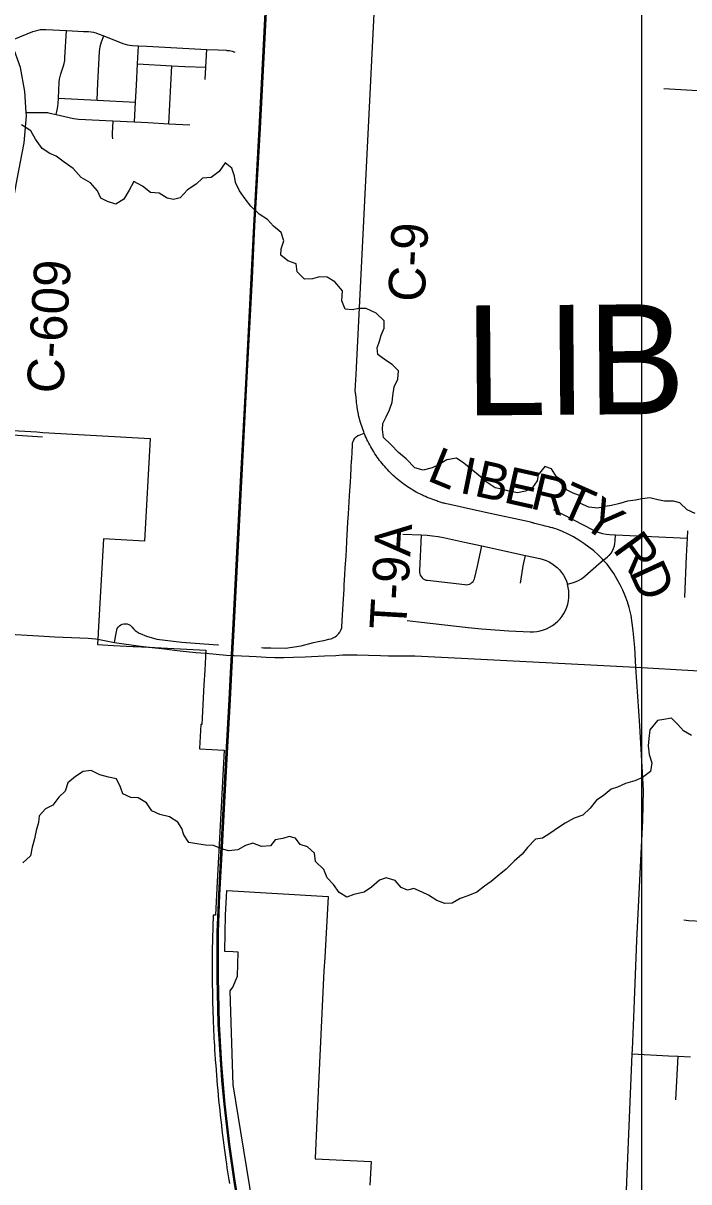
# Model space of a CAD drawing. Extents: x 114604 to 551442, y 316898 to 567001.
# Drawn here: x 179238 to 184690, y 467566 to 477053 of the extents above; entities that cross this region are included whole.
import ezdxf

# ---------------------------------------------------------------- set-up
doc = ezdxf.new("R2010")
doc.units = 0
for name, color, linetype in [('GE_P_Alignment_1000_Bearings', 7, 'Continuous'), ('GE_P_Alignment_1000_Cardinal_Points', 7, 'Continuous'), ('GE_P_Alignment_100_Stations', 7, 'Continuous'), ('GE_P_Alignment_500_Bearings', 7, 'Continuous'), ('GE_P_Alignment_500_Stations', 7, 'Continuous'), ('PM_P_Cells', 7, 'Continuous'), ('PM_P_CL_Double_Solid', 7, 'Continuous'), ('PM_P_Crosswalk', 7, 'Continuous')]:
    doc.layers.add(name, color=color, linetype=linetype)

msp = doc.modelspace()

# ---------------------------------------------------------------- linework, layer by layer
at = {"layer": 'GE_P_Alignment_1000_Bearings'}
for points in [[(181018.7, 467253.4), (180964.8, 467569.5), (180921.9, 467871.5), (180883.5, 468201), (180865.6, 468396.7), (180856, 468527.5), (180835.6, 468857.1), (180827.3, 469241), (180827.9, 469608.9), (180839.8, 469916), (180857.7, 470254.3), (180876.9, 470620.7), (180899, 471028.6), (180925.3, 471512.4), (180936.2, 471733.2), (180957.6, 472137.1), (180994.1, 472828.4), (181021.6, 473351.4), (181063.5, 474153.8), (181105.4, 474966.5), (181126.6, 475393.1), (181171.7, 476190.9), (181215.7, 477038), (181272.9, 478109)], [(181028.6, 467255.3), (180974.7, 467571.1), (180931.8, 467872.8), (180893.4, 468202), (180875.6, 468397.5), (180866.1, 468528.2), (180845.7, 468857.5), (180837.4, 469241.1), (180837.9, 469608.7), (180849.8, 469915.6), (180867.7, 470253.8), (180887, 470620.2), (180909.1, 471028.1), (180935.3, 471511.9), (180946.2, 471732.7), (180967.6, 472136.6), (181004.1, 472827.9), (181031.6, 473350.9), (181073.6, 474153.3), (181115.5, 474966), (181136.6, 475392.6), (181181.8, 476190.4), (181225.7, 477037.5), (181283, 478108.5)]]:
    msp.add_lwpolyline(points, dxfattribs=at)
at = {"layer": 'GE_P_Alignment_1000_Cardinal_Points'}
for p, q in [((180430.1, 476230.3), (180454.5, 476704.7)), ((180561.9, 476699.7), (180733.8, 476691.7)), ((184483.8, 476517.6), (185140.7, 476480)), ((179024.2, 473689.5), (179395.6, 473667.4)), ((184678.5, 472837.1), (184681.4, 472897)), ((184583.5, 468237.1), (184602.5, 468594.5))]:
    msp.add_line(p, q, dxfattribs=at)
for points in [[(179137.1, 476910.9), (179164, 476921.5), (179210, 476940.2), (179318.2, 476984), (179338.7, 476991.3), (179359.8, 476996.7), (179381.3, 477000.4), (179403, 477002.1), (179424.8, 477001.9), (179592.2, 476993.3), (179732, 476986.1), (179774, 476984), (179794.2, 476982.1), (179814.2, 476978.6), (179833.9, 476973.5), (179853, 476966.8), (179899.9, 476948.3), (180053.5, 476887.6), (180072.7, 476880.9), (180092.3, 476875.8), (180112.3, 476872.3), (180132.6, 476870.4), (180182.5, 476867.9), (180250.3, 476864.4)], [(179508.7, 476305.4), (179519.5, 476354.2), (179523.1, 476374.7), (179525.1, 476395.5), (179527.2, 476437.9), (179534.1, 476571.3), (179536.2, 476593.6), (179540.4, 476615.7), (179546.5, 476637.2), (179568.2, 476702.7), (179574.3, 476724.3), (179578.5, 476746.3), (179580.6, 476768.6), (179592.2, 476993.3)], [(179843.1, 476421.7), (179850.3, 476561.5), (179863.7, 476821.2), (179865.5, 476841.4), (179869, 476861.4), (179874.2, 476881), (179880.8, 476900.2), (179899.9, 476948.3)], [(180150.5, 476244.7), (180158.7, 476405.5), (180165.9, 476545.3), (180174.8, 476719), (180182.5, 476867.9)], [(180250.3, 476864.4), (180740.9, 476838.4), (180834.6, 476834.3), (180899.5, 476831), (180906.5, 476830.6), (180927.6, 476828.3), (180948.4, 476823.3), (180971.1, 476816.4)], [(180729, 476592.5), (180733.8, 476691.7), (180740.9, 476838.4)], [(180174.8, 476719), (180454.5, 476704.7), (180561.9, 476699.7)], [(179527.2, 476437.9), (179843.1, 476421.7), (180158.7, 476405.5)], [(179263.4, 476321.7), (179295.4, 476322.1), (179398.9, 476323.1), (179417.9, 476322.6), (179436.7, 476320.6), (179455.4, 476317.2), (179508.7, 476305.4), (179651.3, 476273.8), (179671.8, 476270.2), (179692.5, 476268.2), (179972.7, 476253.8), (180150.5, 476244.7), (180257.7, 476239.2), (180430.1, 476230.3), (180601.9, 476221.5)], [(179972.7, 476253.8), (179967.3, 476149), (179967.5, 476127.6), (179970.3, 476106.5)], [(181188.9, 471940), (181205.2, 471939), (181265.4, 471937.3), (181385.5, 471935.8), (181513.7, 471955.5), (181615.2, 471981.7), (181666.5, 471992.1), (181699.9, 471998.8), (181741.7, 472008.8), (181760.1, 472012.9), (181777.3, 472019.5), (181793.5, 472028.5), (181808.2, 472039.7), (181821.2, 472052.9), (181832.2, 472067.7), (181840.9, 472084), (181847.3, 472101.4), (181848.5, 472106.2), (181853, 472208.1), (181860.6, 472335.7), (181866.7, 472418.3), (181868.2, 472453.5), (181872.6, 472537.4), (181875.7, 472590.3), (181882.1, 472690.8), (181885, 472740.5), (181889.6, 472812.8), (181898.2, 472966.9), (181903.5, 473036.2), (181908.6, 473134.2), (181911.4, 473182.4), (181914.1, 473223.2), (181918.3, 473293.7), (181921, 473345.2), (181924.4, 473413.5), (181928, 473473.1), (181928.4, 473480.3), (181932.1, 473545.2), (181934.5, 473593.7), (181935.4, 473608.3), (181936.3, 473616.6), (181937.9, 473622.2), (181939.4, 473627.7), (181946, 473642.2), (181955, 473655.2), (181966.2, 473666.5), (181979.1, 473675.7), (181988.5, 473680.5), (182030.8, 473696.9)], [(183581.9, 473072.1), (183904.3, 472903.7), (183929.9, 472891.8), (183956.4, 472882.1), (183983.6, 472874.7), (184011.4, 472869.7), (184039.5, 472867.2), (184089.4, 472864.8), (184678.5, 472837.1)], [(182347, 472869.5), (182496.8, 472862.4), (182546.8, 472860.1), (182591.7, 472856.7), (182636.4, 472850.8), (182680.6, 472842.4), (182853.5, 472804.5), (182995.1, 472773.4), (183351.6, 472695.1), (183469.8, 472669.2), (183495.8, 472662.3), (183521.1, 472653.1), (183545.4, 472641.7), (183568.7, 472628.1), (183590.7, 472612.6), (183611.2, 472595.2), (183630, 472576), (183647.1, 472555.2), (183662.3, 472533), (183675.5, 472509.5), (183686.5, 472485), (183695.3, 472459.6)], [(182496.8, 472862.4), (182483, 472569.2), (182483.5, 472556.7), (182486, 472544.4), (182490.5, 472532.8), (182497, 472522), (182505.1, 472512.5), (182514.6, 472504.4), (182525.4, 472498.1), (182537.1, 472493.6), (182549.4, 472491.2), (182856.5, 472455.9), (182868.7, 472455.5), (182880.8, 472457.1), (182892.5, 472460.7), (182903.5, 472466.1), (182913.4, 472473.2), (182922.1, 472481.8), (182929.2, 472491.7), (182934.7, 472502.7), (182938.3, 472514.4), (182958.6, 472607.2), (182995.1, 472773.4)], [(183695.3, 472459.6), (183745.5, 472474.5), (183765.9, 472481.5), (183785.6, 472490.3), (183804.5, 472500.7), (183822.4, 472512.7), (183839.2, 472526.2), (183952.3, 472625.4), (183952.5, 472625.7), (183988.8, 472657.5), (184007.1, 472668.9), (184023.9, 472682.3), (184034.8, 472693.2), (184039.1, 472697.5), (184052.5, 472714.4), (184063.9, 472732.7), (184073.2, 472752.1), (184080.2, 472772.5), (184084.8, 472793.5), (184087.1, 472814.9), (184089.4, 472864.8)], [(184655.6, 472350.9), (184671.6, 472690.2), (184678.5, 472837.1)], [(183310.9, 472467.9), (183329.3, 472590.5), (183333, 472610.2), (183351.6, 472695.1)], [(182384, 472162.9), (182475.9, 472152.3), (182881.2, 472105.9), (182992.6, 472094.3), (183104.3, 472085.3), (183216.1, 472078.8), (183390.6, 472070.6), (183418.1, 472070.6), (183445.5, 472073), (183472.6, 472077.9), (183499.1, 472085.3), (183524.8, 472095), (183549.5, 472107), (183573.1, 472121.2), (183595.2, 472137.5), (183615.8, 472155.8), (183634.7, 472175.8), (183651.6, 472197.4), (183666.5, 472220.5), (183679.3, 472244.9), (183689.8, 472270.3), (183698, 472296.6), (183703.7, 472323.5), (183707, 472350.8), (183707.8, 472378.2), (183706.1, 472405.7), (183701.9, 472432.9), (183695.3, 472459.6)], [(179984.9, 471982.2), (180001.7, 472071.2), (180004, 472083.1), (180009.1, 472095.9), (180016.4, 472107.6), (180025.9, 472117.7), (180037.1, 472125.7), (180049.6, 472131.6), (180063, 472134.9), (180073.3, 472135.7), (180076.7, 472135.7), (180090.4, 472133.8), (180103.5, 472129.4), (180115.5, 472122.6), (180126, 472113.6), (180131.3, 472107.5), (180142.2, 472093.3), (180155.9, 472079.8), (180171.4, 472068.4), (180188.3, 472059.3), (180196.3, 472056), (180248.8, 472033.5), (180333.1, 472008.7), (180537.6, 471985.4), (180719.1, 471970.4), (180831.9, 471963.3), (180838.9, 471962.9)], [(184650, 469710.7), (184687.5, 469706.1), (184910.5, 469695.7), (185088.8, 469687.5), (185420.8, 469672), (185718.1, 469658.2), (185851.2, 469652), (185947.8, 469647.5), (185985.9, 469640.5), (186007.3, 469632.2), (186032.2, 469617.8), (186049, 469604.4)], [(184226.2, 468613), (184523.7, 468598.4), (184602.5, 468594.5), (184702.4, 468589.6)]]:
    msp.add_lwpolyline(points, dxfattribs=at)
at = {"layer": 'GE_P_Alignment_100_Stations'}
for points in [[(179153, 473717.6), (179350.8, 473705.7), (179399.8, 473702.7), (180277.8, 473653.1), (180230.8, 472811.3), (179896.9, 472831.8), (179853.4, 472065), (179852.9, 472056), (179847.7, 471965.2), (179977.6, 471958.2), (180139, 471950.2), (180153.9, 471949.4), (180208.3, 471946.6), (180264.9, 471943.7), (180733.2, 471919.1), (180724.7, 471756.6), (180718.3, 471634), (180701.3, 471310.2), (180693.3, 471310.6), (180683.2, 471114.7), (180683, 471110.8), (180884.9, 471100), (180843.7, 470327.2), (180825.3, 469971.3), (180813.9, 469749.7), (180793.9, 469750.2), (180785.4, 469459.4), (180785.1, 469447.4), (180784.7, 469249.8), (180787.9, 469052.3), (180789.3, 469018.2), (180790.1, 468993.2), (180790.9, 468968.2), (180791.8, 468942.9), (180792.8, 468913.9), (180793.8, 468890.4), (180794.7, 468866.9), (180796.1, 468834.5), (180797.6, 468802.1), (180799.2, 468769.8), (180800.8, 468740.4), (180802.4, 468711.1), (180804, 468681.7), (180806.3, 468644.9), (180808.6, 468608.1), (180811.1, 468571.2), (180813.6, 468534.4), (180814.6, 468521), (180817.7, 468480), (180820.9, 468439), (180824.2, 468398.1), (180827.7, 468357.1), (180831.4, 468316.2), (180835.2, 468275.3), (180839.1, 468234.4), (180843.2, 468193.5), (180847.4, 468152.6), (180851.8, 468111.8), (180856.4, 468070.9), (180861, 468030.1), (180865.9, 467989.3), (180870.9, 467948.5), (180876, 467907.8), (180881.2, 467867), (180886.7, 467826.3), (180892.2, 467785.6), (180898, 467744.9), (180902.6, 467712.7), (180907.3, 467680.5), (180912.1, 467648.3), (180917.1, 467615.8), (180922.1, 467583.4), (180927.2, 467551)], [(181213.8, 466789.3), (181020.1, 467974.7), (180959.6, 468344.7), (180958.7, 468356.8), (180934.3, 469130.6), (180955.3, 469160.7), (180993.8, 469248.6), (180999.8, 469445.4), (180958.8, 469447.8), (180889.4, 469451.9), (180889.5, 469455.7), (180894.3, 469748), (180905, 469951.6), (181735.4, 469902.9), (181707.5, 469403.7), (181700.2, 469292.5), (181659.9, 468424.1), (181643.2, 468066.5), (181628.8, 467758.4), (181628.7, 467754.6), (182087, 467731.4), (182077.5, 467539.1)]]:
    msp.add_lwpolyline(points, dxfattribs=at)
at = {"layer": 'GE_P_Alignment_500_Bearings'}
msp.add_lwpolyline([(184305.2, 516815.5), (260150, 516815.5), (260150, 430435.7), (184305.2, 430435.7)], close=True, dxfattribs=at)
for points in [[(181961.5, 474015.1), (181960.8, 474019.4), (181959.3, 474030.9), (181958, 474037.1), (181960.9, 474087.8), (181965.1, 474176), (181968.3, 474231.5), (182145.7, 477791.4), (182192, 478951.9), (182214.5, 479377.6)], [(179119.3, 475339.8), (179122.1, 475365.8), (179127.2, 475412.6), (179156.6, 475593.8), (179189.4, 475775), (179245.3, 476072.6), (179265.1, 476293.3), (179263.4, 476321.7), (179252.9, 476493.9), (179217, 476690.5), (179154.3, 476864.2), (179137.1, 476910.9), (179039.3, 477177.6)], [(183981.4, 472665), (183948.2, 472698.8), (183910.8, 472732), (183871.5, 472762.3), (183831, 472792.4), (183789.1, 472820.3), (183745.7, 472846), (183701, 472869.3), (183655.1, 472890.2), (183608.2, 472908.7), (183589.8, 472915.2), (183581.5, 472918), (183574.7, 472920), (183568.7, 472921.1), (183556.7, 472924.6), (183548.3, 472926.6), (183539.1, 472928.5), (183526.3, 472932.4), (183513.8, 472935.9), (183506.2, 472937.9), (183496.2, 472940.6), (183484.2, 472943.3), (183472.2, 472946.4), (183461, 472948.7), (183449.8, 472951.8), (183439.8, 472954.2), (183426.9, 472957.7), (183414.5, 472960.8), (183408.1, 472963.1), (183401.3, 472964.7), (183391.7, 472967), (183381.8, 472969.1), (183023.9, 473047.6), (182817.6, 473092.9), (182731.1, 473111.6), (182705, 473117), (182693.8, 473120.1), (182686.2, 473121.6), (182677.8, 473124), (182670.6, 473125.5), (182662.6, 473127.9), (182654.2, 473130.2), (182644.6, 473134.1), (182635.3, 473137.2), (182626.5, 473140.8), (182618.5, 473143.5), (182609.6, 473146.8), (182593.9, 473152.3), (182578.3, 473158.1), (182562.7, 473164.1), (182547.3, 473170.5), (182532, 473177.1), (182516.8, 473183.9), (182509.3, 473187.5), (182501.8, 473191.1), (182486.8, 473198.5), (182472, 473206.1), (182457.4, 473214), (182442.8, 473222.2), (182428.4, 473230.6), (182414.2, 473239.3), (182400.1, 473248.2), (182386.2, 473257.3), (182372.4, 473266.7), (182358.8, 473276.4), (182345.4, 473286.2), (182332.2, 473296.3), (182319.1, 473306.7), (182306.2, 473317.2), (182293.5, 473328), (182281, 473339), (182268.6, 473350.2), (182256.5, 473361.7), (182244.6, 473373.3), (182232.9, 473385.2), (182221.4, 473397.2), (182210.1, 473409.5), (182199, 473421.9), (182188.1, 473434.6), (182177.5, 473447.4), (182167.1, 473460.4), (182156.9, 473473.6), (182146.9, 473487), (182137.2, 473500.5), (182127.7, 473514.2), (182118.5, 473528.1), (182109.5, 473542.1), (182100.7, 473556.3), (182092.2, 473570.6), (182084, 473585.1), (182076, 473599.7), (182068.3, 473614.5), (182060.8, 473629.4), (182053.6, 473644.4), (182046.6, 473659.6), (182039.9, 473674.8), (182033.5, 473690.2), (182030.8, 473696.9), (182027.3, 473705.7), (182015.8, 473737), (182001.3, 473782.6), (181988, 473833), (181973.8, 473906.6), (181972.6, 473914.8), (181970.3, 473931.4), (181968.4, 473947.9), (181966.7, 473964.5), (181965.4, 473981.1), (181964.7, 473991.3), (181962.2, 474010.7), (181961.5, 474015.1)], [(184256.3, 471780.9), (184246.2, 471940.1), (184233.4, 472078.8), (184217.1, 472203.3), (184201.6, 472267.4), (184186.9, 472315.6), (184169.5, 472362.9), (184149.7, 472409.3), (184127.5, 472454.5), (184103, 472498.6), (184075.2, 472546.3), (184048.7, 472585.4), (184019.7, 472622.2), (183988.8, 472657.5), (183981.4, 472665)], [(179032.8, 472055.3), (179409.2, 472033.8), (179498.1, 472029.6)], [(179498.1, 472029.6), (179769.7, 472016.7), (179829.7, 472012.9), (179850.4, 472008.8)], [(179850.4, 472008.8), (179984.9, 471982.2), (180198.9, 471952.3), (180272.5, 471944.1)], [(180272.5, 471944.1), (180293.5, 471941.8), (180395.4, 471930.9), (180477.9, 471919.6)], [(180477.9, 471919.6), (180524.3, 471913.2), (180651.4, 471900.5), (180734.5, 471893.8)], [(180734.5, 471893.8), (180817.6, 471887.2), (180903.7, 471879.4), (181089.5, 471869.7), (181146.2, 471866.3), (181227, 471861.6), (181297.9, 471860.1), (181371.9, 471858.1), (181453.1, 471861.3), (181547.5, 471865.1), (181705.6, 471871.8), (181797.4, 471875.8), (181822.3, 471877.8)], [(181822.3, 471877.8), (181857.1, 471880.6), (181902.5, 471881), (181973.3, 471881.5), (182067.3, 471877.8), (182163.5, 471875.2), (182228.8, 471872.3), (182323.9, 471873.1), (182413.9, 471873.8), (182446.5, 471872.1), (182828.3, 471853), (183570.6, 471814.4), (184256.3, 471780.9)], [(184227.9, 468650.1), (184240, 468910.1), (184264.6, 469541.2), (184311.6, 470527.2), (184317.3, 470773.9), (184287, 471298.7), (184256.3, 471780.9)], [(184256.3, 471780.9), (184728.6, 471752.9), (185068, 471738.7), (185084.6, 471738.2)], [(184175.3, 467429.6), (184181, 467562), (184226.2, 468613), (184227.9, 468650.1)]]:
    msp.add_lwpolyline(points, dxfattribs=at)
at = {"layer": 'PM_P_Cells'}
for points in [[(180843.5, 475838.4), (180777.9, 475789.9), (180706, 475783.4), (180654.4, 475734.9), (180582.8, 475688.4), (180523.4, 475621.9), (180469.5, 475609.5), (180417.5, 475619.1), (180351.2, 475660.7), (180281.3, 475666.2), (180214.9, 475717.8), (180144.7, 475757.4), (180107.2, 475687), (180063.8, 475612.6), (179998.2, 475572.1), (179928.1, 475593.6), (179873.9, 475621.3), (179845.5, 475679.2), (179789.1, 475744.9), (179712.8, 475790.4), (179648.3, 475862), (179573.9, 475915.6), (179509.6, 475965.2), (179457.5, 475986.8), (179393.2, 476026.4), (179338.7, 476102.2), (179300.2, 476172), (179223.9, 476219.5)], [(184741.4, 473037.5), (184675.2, 473067), (184614.8, 473124.7), (184562.8, 473138.3), (184490.8, 473139.8), (184434.8, 473151.4), (184370.7, 473166.9), (184306.8, 473158.5), (184253, 473146.1), (184187.1, 473139.6), (184125.3, 473119.1), (184055.5, 473104.6), (184003.6, 473096.2), (183943.7, 473081.8), (183871.7, 473089.3), (183803.6, 473118.8), (183795.1, 473186.8), (183743, 473204.4), (183686.8, 473232), (183668.3, 473298), (183606.1, 473339.5), (183565.6, 473405.3), (183509.5, 473422.9), (183456.1, 473354.5), (183446.5, 473304.4), (183408.9, 473250.1), (183353.2, 473221.7), (183287.4, 473207.2), (183219.3, 473220.7), (183155.2, 473238.2), (183103.2, 473247.9), (183028.9, 473297.4), (182964.5, 473355), (182908.2, 473400.6), (182845.9, 473450.2), (182785.6, 473491.8), (182707.8, 473477.2), (182640.2, 473436.7), (182586.4, 473412.3), (182514.6, 473393.8), (182446.5, 473413.3), (182374, 473486.8), (182311.7, 473538.4), (182249.3, 473602.1), (182188.9, 473661.7), (182180.4, 473725.7), (182184, 473775.7), (182211.6, 473830), (182237.1, 473886.2), (182260.6, 473950.4), (182266.2, 474002.5), (182277.7, 474076.7), (182305.2, 474136.9), (182312.6, 474207), (182260.3, 474258.7), (182206.1, 474294.4), (182141.8, 474339.9), (182137.4, 474394), (182156.9, 474448.2), (182170.6, 474498.3), (182194.1, 474554.5), (182195.7, 474614.6), (182129.2, 474678.2), (182047, 474715.7), (181989, 474717.2), (181931.2, 474706.8), (181875.2, 474710.4), (181846.7, 474780.3), (181852.1, 474860.4), (181791.6, 474934.1), (181727.3, 474973.7), (181665.4, 474975.2), (181607.5, 474958.8), (181541.6, 474956.3), (181483.2, 475016), (181472.7, 475082), (181406.6, 475107.5), (181348.3, 475153.2), (181349.9, 475205.2), (181373.4, 475271.5), (181350.9, 475339.4), (181288.5, 475391), (181240.1, 475444.7), (181169.9, 475490.3), (181103.4, 475553.9), (181055, 475615.6), (181010.5, 475679.4), (180978, 475749.2), (180967.6, 475801.2), (180947.2, 475865.2), (180892.9, 475910.8), (180843.5, 475838.4)], [(184711.1, 471220.1), (184644.8, 471259.6), (184598.5, 471309.3), (184548.1, 471363), (184484.3, 471352.5), (184432.4, 471344.1), (184369, 471267.7), (184361.6, 471195.6), (184356, 471135.5)], [(184356, 471135.5), (184364.5, 471065.5), (184387, 470995.6), (184375.6, 470925.5), (184310, 470877), (184246.3, 470850.5), (184170.5, 470828), (184104.8, 470797.5), (184052.9, 470781.1), (183989.4, 470726.6), (183933.7, 470690.2), (183882.3, 470625.8), (183822.7, 470567.4), (183751, 470544.8), (183677.4, 470502.3), (183621.7, 470467.9), (183552.1, 470417.4), (183490.4, 470380.9), (183432.6, 470370.5), (183369.1, 470302), (183325.6, 470249.7), (183260.1, 470191.2), (183194.6, 470126.7), (183137, 470080.3), (183071.5, 470023.8), (183015.8, 469987.4), (182952.2, 469936.9), (182880.5, 469908.4), (182816.7, 469885.9), (182751.1, 469847.4), (182691.1, 469845), (182625, 469868.6), (182556.8, 469912.1), (182504.6, 469937.7), (182438.4, 469967.3), (182386.6, 469952.9), (182332.5, 469974.5), (182284.1, 470034.2), (182212, 470053.7), (182156.2, 470035.3), (182090.7, 469978.8), (182031, 469938.4), (181947.2, 469917.8), (181889.4, 469895.4), (181825.2, 469934.9), (181780.7, 470000.7), (181726.4, 470056.3), (181699.9, 470122.1), (181631.5, 470187.7), (181623, 470257.6), (181566.6, 470309.3), (181506.5, 470326.9), (181468.2, 470380.6), (181416.1, 470394.2), (181364.3, 470377.9), (181302.4, 470367.4), (181262.8, 470317.1), (181188.9, 470312.6), (181118.8, 470340.1), (181059, 470319.7), (180995.3, 470285.2), (180923.4, 470276.7), (180871.4, 470288.4), (180797.2, 470319.8), (180731.2, 470323.4), (180661.2, 470332.9), (180595.2, 470344.4), (180554.7, 470408.2), (180536.4, 470460.1), (180504, 470509.9), (180437.7, 470553.4), (180357.7, 470572.8), (180291.5, 470602.4), (180249, 470670.1), (180178.8, 470709.6), (180120.8, 470713.2), (180054.7, 470742.8), (180036.3, 470796.6), (180001.8, 470864.4), (179935.7, 470880), (179865.6, 470899.5), (179795.4, 470935), (179729.6, 470924.5), (179665.9, 470884.1), (179604.4, 470831.6), (179580.9, 470765.4), (179531.3, 470715.1), (179479.8, 470648.7), (179420.1, 470620.3), (179368.6, 470563.9), (179365, 470507.8), (179343.5, 470441.7), (179332, 470373.6), (179312.5, 470307.4), (179297.1, 470235.3), (179235.6, 470178.8)]]:
    msp.add_lwpolyline(points, dxfattribs=at)

# ---------------------------------------------------------------- texts
at = {"layer": 'GE_P_Alignment_500_Stations'}
msp.add_text('LIBERTY', height=900, rotation=0.41319, dxfattribs=at).set_placement((182856.6, 473840.7))
at = {"layer": 'PM_P_CL_Double_Solid'}
for s, rotation, p in [('C-9', 87.18218, (182525.4, 474766.1)), ('C-609', 86.56185, (179565, 474015.5)), ('L', 337.68699, (182535.8, 473312.5)), ('I', 348.85306, (182803.5, 473209.3)), ('B', 347.35815, (182922.3, 473185.9)), ('E', 347.3593, (183162.7, 473132)), ('R', 346.52746, (183380.6, 473083.1)), ('T', 335.97032, (183606.4, 473030.4)), ('Y', 324.38664, (183797.4, 472947)), ('R', 306.13012, (184058.9, 472745.1)), ('D', 294.57636, (184196.2, 472559.8))]:
    msp.add_text(s, height=300, rotation=rotation, dxfattribs=at).set_placement(p)
at = {"layer": 'PM_P_Crosswalk'}
msp.add_text('T-9A', height=300, rotation=86.62948, dxfattribs=at).set_placement((182372.9, 472081.8))

doc.saveas('drawing.dxf')
